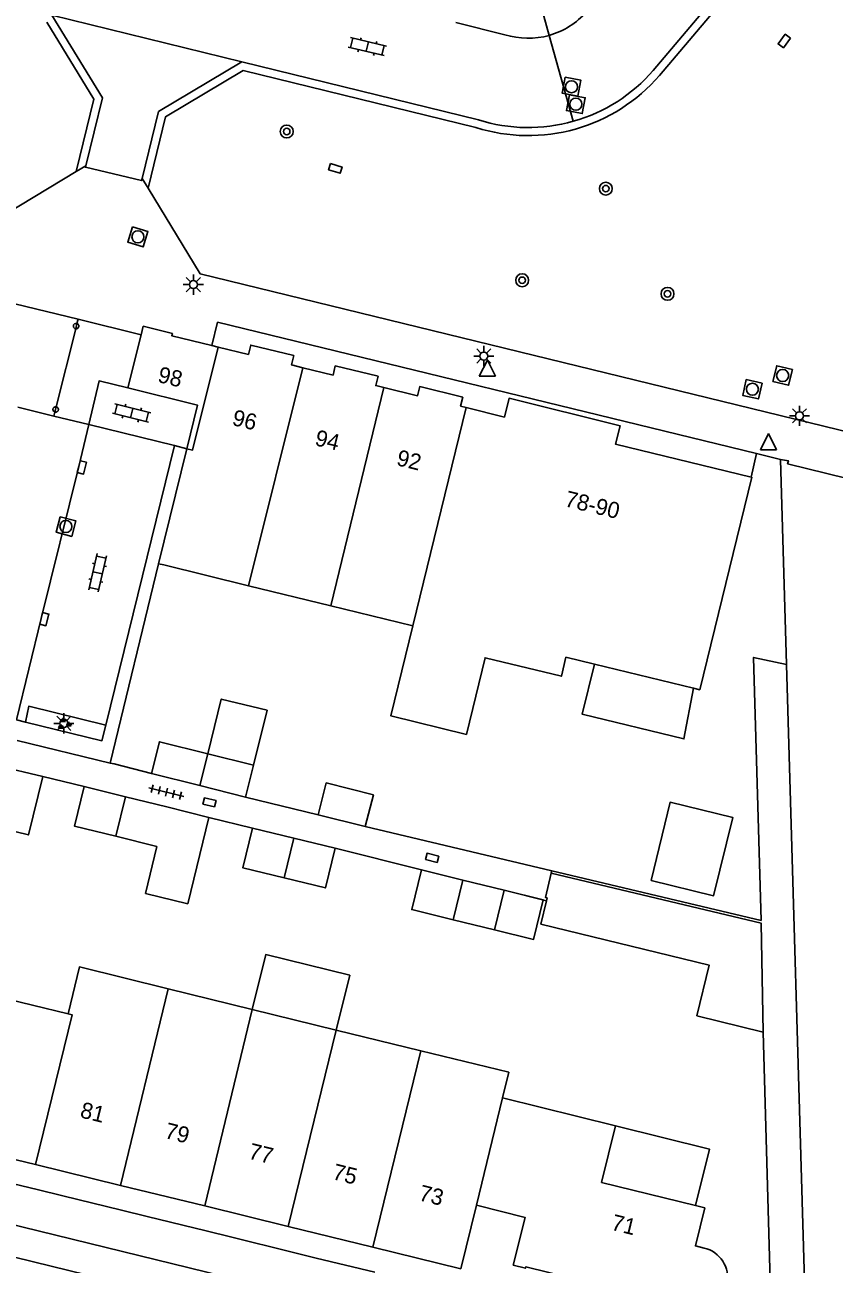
# Model space of a CAD drawing. Extents: x 125000 to 129004, y 397500 to 399008.
# Drawn here: x 126483.7 to 126533.9, y 398344.1 to 398421 of the extents above; entities that cross this region are included whole.
import ezdxf

# ---------------------------------------------------------------- set-up
doc = ezdxf.new("R2010")
doc.units = 0
for name, color, linetype in [('gg-afsc-erfafscheiding', 7, 'Continuous'), ('gg-afsc-hekwerk', 7, 'Continuous'), ('gg-afsc-muur', 7, 'Continuous'), ('gg-anno-huisnummerreeks BGT', 7, 'Continuous'), ('gg-bbg-bijgebouw', 7, 'Continuous'), ('gg-bbg-gedigitaliseerde bijgebouw', 7, 'Continuous'), ('gg-bbg-hoofdgebouw', 7, 'Continuous'), ('gg-bbg-luifel en loopbrug', 7, 'Continuous'), ('gg-bbg-onder overbouw', 7, 'Continuous'), ('gg-bbg-pand overbouw', 7, 'Continuous'), ('gg-bbg-pilaar onder overbouw', 7, 'Continuous'), ('gg-bbg-tussenscheiding', 7, 'Continuous'), ('gg-bbg-tussenscheiding niveau 01', 7, 'Continuous'), ('gg-knt-verharding', 7, 'Continuous'), ('gg-knt-verharding nz', 7, 'Continuous'), ('gt-grn-groengrens', 7, 'Continuous'), ('gt-grn-vlakafsluiter', 7, 'Continuous'), ('gt-grn-weggrens', 7, 'Continuous'), ('gt-symb-boom', 7, 'Continuous'), ('gt-symb-groenvak', 7, 'Continuous'), ('gt-symb-klinker verharding', 7, 'Continuous'), ('gt-symb-kolk', 7, 'Continuous'), ('gt-symb-kolk center center', 7, 'Continuous'), ('gt-symb-lichtmast', 7, 'Continuous'), ('gt-symb-rioolschacht', 7, 'Continuous'), ('gt-symb-tegel verharding', 7, 'Continuous'), ('gt-symb-waterafsluiter', 7, 'Continuous')]:
    doc.layers.add(name, color=color, linetype=linetype)

# ---------------------------------------------------------------- blocks, each defined once
blk = doc.blocks.new('gt0-WAFSL')
at = {"layer": 'gt-symb-waterafsluiter'}
for p, q in [((-0.5, -0.333), (0, 0.667)), ((0, 0.667), (0.5, -0.333)), ((0.5, -0.333), (-0.5, -0.333))]:
    blk.add_line(p, q, dxfattribs=at)
blk = doc.blocks.new('gt0-LMAST')
at = {"layer": 'gt-symb-lichtmast'}
for p, q in [((-0.182, 0.173), (-0.447, 0.438)), ((-0.005, 0.246), (-0.005, 0.621)), ((0.172, 0.173), (0.437, 0.438)), ((-0.255, -0.004), (-0.63, -0.004)), ((-0.182, -0.181), (-0.447, -0.446)), ((-0.005, -0.254), (-0.005, -0.629)), ((0.437, -0.446), (0.172, -0.181)), ((0.245, -0.004), (0.62, -0.004))]:
    blk.add_line(p, q, dxfattribs=at)
blk.add_circle((-0.005, -0.004), 0.25, dxfattribs=at)
blk = doc.blocks.new('gt0-BOOM')
at = {"layer": 'gt-symb-boom'}
for radius in [0.4, 0.2]:
    blk.add_circle((0, 0), radius, dxfattribs=at)
blk = doc.blocks.new('gt0-RS')
at = {"layer": 'gt-symb-rioolschacht'}
blk.add_lwpolyline([(-0.5, -0.5), (0.5, -0.5), (0.5, 0.5), (-0.5, 0.5)], close=True, dxfattribs=at)
blk.add_circle((0, 0), 0.375, dxfattribs=at)
blk = doc.blocks.new('gt0-KOLKCC')
at = {"layer": 'gt-symb-kolk center center'}
blk.add_lwpolyline([(-0.375, 0.2), (0.375, 0.2), (0.375, -0.2), (-0.375, -0.2)], close=True, dxfattribs=at)
blk = doc.blocks.new('gt0-KL1')
at = {"layer": 'gt-symb-klinker verharding'}
for p, q in [((-1.15, 0.3), (1.15, 0.3)), ((-1, -0.3), (-1, 0.3)), ((-0.5, 0.3), (-0.5, 0.45)), ((0, -0.3), (0, 0.3)), ((0.5, 0.3), (0.5, 0.45)), ((1, -0.3), (1, 0.3)), ((-1.15, -0.3), (1.15, -0.3)), ((-0.5, -0.45), (-0.5, -0.3)), ((0.5, -0.45), (0.5, -0.3))]:
    blk.add_line(p, q, dxfattribs=at)
blk = doc.blocks.new('gt0-KOLK')
at = {"layer": 'gt-symb-kolk'}
blk.add_lwpolyline([(0, 0), (0.375, 0), (0.375, 0.4), (-0.375, 0.4), (-0.375, 0), (0, 0)], dxfattribs=at)
blk = doc.blocks.new('gt0-GRVAK')
at = {"layer": 'gt-symb-groenvak'}
for p, q in [((-0.11, 0.189), (-0.228, 0.24)), ((-0.182, 0.153), (0.088, 0.153)), ((-0.091, 0.211), (-0.156, 0.322)), ((-0.047, 0.214), (-0.047, 0.393)), ((-0.004, 0.211), (0.061, 0.322)), ((0.015, 0.189), (0.133, 0.24)), ((0.262, -0.052), (0.197, 0.059)), ((0.305, -0.049), (0.305, 0.13)), ((0.349, -0.052), (0.414, 0.059)), ((-0.245, -0.228), (-0.363, -0.177)), ((-0.318, -0.264), (-0.047, -0.264)), ((-0.226, -0.206), (-0.291, -0.095)), ((-0.183, -0.203), (-0.183, -0.024)), ((-0.139, -0.206), (-0.074, -0.095)), ((-0.12, -0.228), (-0.002, -0.177)), ((0.243, -0.074), (0.125, -0.023)), ((0.17, -0.11), (0.441, -0.11)), ((0.368, -0.074), (0.486, -0.023))]:
    blk.add_line(p, q, dxfattribs=at)
blk = doc.blocks.new('gt0-TEG1')
at = {"layer": 'gt-symb-tegel verharding'}
for p, q in [((-1.125, 0), (1.125, 0)), ((-0.9, -0.25), (-0.9, 0.25)), ((-0.45, -0.25), (-0.45, 0.25)), ((0, -0.25), (0, 0.25)), ((0.45, -0.25), (0.45, 0.25)), ((0.9, -0.25), (0.9, 0.25))]:
    blk.add_line(p, q, dxfattribs=at)

msp = doc.modelspace()

# ---------------------------------------------------------------- linework, layer by layer
at = {"layer": 'gg-afsc-erfafscheiding'}
for p, q in [((126483.213, 398376.608), (126488.974, 398375.208)), ((126489.234, 398375.159), (126491.545, 398374.568)), ((126484.791, 398374.378), (126487.371, 398373.75)), ((126497.392, 398373.107), (126501.899, 398372.009)), ((126497.821, 398371.168), (126495.109, 398371.844)), ((126508.308, 398368.579), (126502.941, 398369.927))]:
    msp.add_line(p, q, dxfattribs=at)
at = {"layer": 'gg-afsc-hekwerk'}
for p, q in [((126529.103, 398394.419), (126528.783, 398392.961)), ((126530.597, 398394.049), (126529.103, 398394.419)), ((126530.965, 398381.334), (126530.597, 398394.049)), ((126491.985, 398387.59), (126488.974, 398375.208)), ((126488.974, 398375.208), (126489.234, 398375.159)), ((126504.82, 398371.273), (126516.405, 398368.521)), ((126516.405, 398368.521), (126529.404, 398365.434)), ((126529.518, 398358.519), (126530.106, 398337.535))]:
    msp.add_line(p, q, dxfattribs=at)
msp.add_lwpolyline([(126529.404, 398365.434), (126528.934, 398381.772), (126530.965, 398381.334)], dxfattribs=at)
at = {"layer": 'gg-afsc-muur'}
for p, q in [((126484.439, 398348.737), (126480.802, 398349.624)), ((126489.679, 398347.46), (126486.046, 398348.344)), ((126494.934, 398346.176), (126491.287, 398347.063)), ((126500.188, 398344.884), (126496.534, 398345.781)), ((126505.404, 398343.607), (126501.77, 398344.492))]:
    msp.add_line(p, q, dxfattribs=at)
at = {"layer": 'gg-bbg-bijgebouw'}
for p, q in [((126495.047, 398375.785), (126497.884, 398375.076)), ((126484.791, 398374.378), (126481.975, 398375.046)), ((126497.884, 398375.076), (126497.392, 398373.107)), ((126491.545, 398374.568), (126494.555, 398373.816)), ((126489.93, 398373.124), (126487.371, 398373.75)), ((126494.555, 398373.816), (126497.392, 398373.107)), ((126492.489, 398372.498), (126489.93, 398373.124)), ((126501.899, 398372.009), (126504.82, 398371.273)), ((126500.381, 398370.548), (126497.821, 398371.168)), ((126491.888, 398370.041), (126489.329, 398370.667)), ((126502.941, 398369.927), (126500.381, 398370.548)), ((126510.873, 398367.949), (126508.308, 398368.579)), ((126513.438, 398367.319), (126510.873, 398367.949)), ((126513.438, 398367.319), (126512.834, 398364.861)), ((126512.834, 398364.861), (126510.27, 398365.491))]:
    msp.add_line(p, q, dxfattribs=at)
for points in [[(126491.545, 398374.568), (126492.037, 398376.537), (126495.047, 398375.785)], [(126504.82, 398371.273), (126505.327, 398373.24), (126502.393, 398373.978), (126501.899, 398372.009)], [(126489.329, 398370.667), (126486.77, 398371.292), (126487.371, 398373.75)], [(126499.785, 398368.089), (126497.225, 398368.709), (126497.821, 398371.168)], [(126502.941, 398369.927), (126502.345, 398367.468), (126499.785, 398368.089)], [(126510.27, 398365.491), (126507.705, 398366.122), (126508.308, 398368.579)], [(126516.369, 398368.376), (126516.007, 398366.874), (126516.114, 398366.848)], [(126529.518, 398358.519), (126529.393, 398365.287), (126516.369, 398368.376)]]:
    msp.add_lwpolyline(points, dxfattribs=at)
at = {"layer": 'gg-bbg-gedigitaliseerde bijgebouw'}
for p, q in [((126495.109, 398371.844), (126492.489, 398372.498)), ((126515.716, 398365.211), (126516.071, 398366.672)), ((126516.071, 398366.672), (126516.114, 398366.848)), ((126529.518, 398358.519), (126525.413, 398359.517))]:
    msp.add_line(p, q, dxfattribs=at)
for points in [[(126484.791, 398374.378), (126483.908, 398370.757), (126478.535, 398372.068), (126478.664, 398372.598)], [(126522.563, 398367.926), (126526.45, 398366.982), (126527.631, 398371.84), (126523.744, 398372.785), (126522.563, 398367.926)], [(126491.888, 398370.041), (126491.175, 398367.127), (126493.798, 398366.485), (126495.109, 398371.844)], [(126515.716, 398365.211), (126526.179, 398362.669), (126525.413, 398359.517)]]:
    msp.add_lwpolyline(points, dxfattribs=at)
at = {"layer": 'gg-bbg-hoofdgebouw'}
for p, q in [((126495.695, 398401.034), (126495.287, 398401.134)), ((126493.734, 398394.727), (126491.985, 398387.59)), ((126492.315, 398387.509), (126491.985, 398387.59)), ((126497.564, 398386.225), (126492.315, 398387.509)), ((126502.671, 398384.976), (126497.564, 398386.225)), ((126507.777, 398383.727), (126502.671, 398384.976)), ((126519.044, 398381.354), (126525.198, 398379.858)), ((126492.58, 398361.208), (126497.806, 398359.924)), ((126481.564, 398360.806), (126486.369, 398359.65)), ((126497.806, 398359.924), (126503.019, 398358.643)), ((126503.019, 398358.643), (126508.273, 398357.361)), ((126513.335, 398354.43), (126520.358, 398352.697)), ((126484.347, 398350.294), (126479.093, 398351.581)), ((126489.621, 398349.003), (126484.347, 398350.294)), ((126494.849, 398347.723), (126489.621, 398349.003)), ((126500.026, 398346.455), (126494.849, 398347.723)), ((126525.319, 398347.759), (126525.901, 398347.616)), ((126505.279, 398345.169), (126500.026, 398346.455))]:
    msp.add_line(p, q, dxfattribs=at)
for points in [[(126495.287, 398401.134), (126492.805, 398401.739), (126492.841, 398401.885), (126491.034, 398402.331), (126490.902, 398401.797)], [(126495.695, 398401.034), (126497.567, 398400.577), (126497.707, 398401.156), (126500.381, 398400.508), (126500.24, 398399.925), (126500.944, 398399.754)], [(126505.972, 398398.526), (126505.471, 398398.649), (126505.611, 398399.223), (126502.951, 398399.869), (126502.816, 398399.298), (126500.944, 398399.754)], [(126511.083, 398397.277), (126510.735, 398397.363), (126510.872, 398397.917), (126508.204, 398398.581), (126508.063, 398398.016), (126505.972, 398398.526)], [(126528.783, 398392.961), (126520.356, 398395.004), (126520.64, 398396.153), (126513.751, 398397.855), (126513.463, 398396.69), (126511.083, 398397.277)], [(126525.198, 398379.858), (126525.587, 398379.764), (126528.819, 398392.952), (126528.783, 398392.961)], [(126511.103, 398376.991), (126506.414, 398378.141), (126507.777, 398383.727)], [(126511.103, 398376.991), (126512.261, 398381.756), (126516.997, 398380.605), (126517.282, 398381.782), (126519.044, 398381.354)], [(126486.369, 398359.65), (126487.07, 398362.562), (126492.58, 398361.208)], [(126508.273, 398357.361), (126513.728, 398356.023), (126513.335, 398354.43)], [(126520.358, 398352.697), (126519.493, 398349.189), (126525.319, 398347.759)], [(126511.724, 398347.765), (126510.749, 398343.829), (126505.279, 398345.169)], [(126525.115, 398341.393), (126514.791, 398343.95), (126514.765, 398343.86), (126514.004, 398344.056), (126514.738, 398347.018), (126511.724, 398347.765)], [(126525.901, 398347.616), (126525.319, 398345.246), (126525.853, 398345.115)]]:
    msp.add_lwpolyline(points, dxfattribs=at)
msp.add_arc((126525.427, 398343.265), 1.898, 260.54659, 77.02307, dxfattribs=at)
at = {"layer": 'gg-bbg-luifel en loopbrug'}
for points in [[(126525.198, 398379.858), (126524.604, 398376.71), (126518.288, 398378.244), (126519.044, 398381.354)], [(126495.047, 398375.785), (126495.878, 398379.185), (126498.719, 398378.49), (126497.884, 398375.076)], [(126513.438, 398367.319), (126515.867, 398366.725), (126515.266, 398364.266), (126512.834, 398364.861)], [(126497.806, 398359.924), (126498.638, 398363.324), (126503.852, 398362.048), (126503.019, 398358.643)], [(126520.358, 398352.697), (126526.183, 398351.26), (126525.319, 398347.759)]]:
    msp.add_lwpolyline(points, dxfattribs=at)
at = {"layer": 'gg-bbg-onder overbouw'}
msp.add_line((126490.902, 398401.797), (126490.087, 398398.499), dxfattribs=at)
msp.add_lwpolyline([(126490.087, 398398.499), (126494.397, 398397.433), (126493.734, 398394.727)], dxfattribs=at)
at = {"layer": 'gg-bbg-pand overbouw'}
for p, q in [((126483.07, 398403.717), (126486.986, 398402.757)), ((126486.986, 398402.757), (126490.902, 398401.797)), ((126485.486, 398396.755), (126483.256, 398397.304)), ((126487.649, 398396.223), (126485.486, 398396.755)), ((126492.969, 398394.915), (126487.649, 398396.223)), ((126493.734, 398394.727), (126492.969, 398394.915))]:
    msp.add_line(p, q, dxfattribs=at)
at = {"layer": 'gg-bbg-pilaar onder overbouw'}
for centre, radius, start, end in [((126486.864, 398402.338), 0.17, 70.27712, 180.07875), ((126486.865, 398402.338), 0.169, 359.87803, 70.58527), ((126486.863, 398402.337), 0.169, 179.79614, 261.7985), ((126486.865, 398402.338), 0.169, 261.32485, 0.16747), ((126485.6, 398397.162), 0.17, 79.90505, 179.81871), ((126485.602, 398397.164), 0.172, 180.43975, 251.69907), ((126485.599, 398397.164), 0.171, 252.52408, 359.7146), ((126485.6, 398397.162), 0.17, 0.23937, 79.70841)]:
    msp.add_arc(centre, radius, start, end, dxfattribs=at)
at = {"layer": 'gg-bbg-tussenscheiding'}
for p, q in [((126500.944, 398399.754), (126497.564, 398386.225)), ((126505.972, 398398.526), (126502.671, 398384.976)), ((126511.083, 398397.277), (126507.777, 398383.727)), ((126495.047, 398375.785), (126494.555, 398373.816)), ((126489.93, 398373.124), (126489.329, 398370.667)), ((126500.381, 398370.548), (126499.785, 398368.089)), ((126510.873, 398367.949), (126510.27, 398365.491)), ((126492.58, 398361.208), (126489.621, 398349.003)), ((126497.806, 398359.924), (126494.849, 398347.723)), ((126503.019, 398358.643), (126500.026, 398346.455)), ((126508.273, 398357.361), (126505.279, 398345.169)), ((126513.335, 398354.43), (126511.724, 398347.765))]:
    msp.add_line(p, q, dxfattribs=at)
for points in [[(126495.695, 398401.034), (126494.097, 398394.638), (126493.734, 398394.727)], [(126486.369, 398359.65), (126486.62, 398359.59), (126484.347, 398350.294)]]:
    msp.add_lwpolyline(points, dxfattribs=at)
at = {"layer": 'gg-bbg-tussenscheiding niveau 01'}
for p, q in [((126486.921, 398402.498), (126486.839, 398402.17)), ((126486.986, 398402.757), (126486.921, 398402.498)), ((126486.839, 398402.17), (126485.63, 398397.33)), ((126485.63, 398397.33), (126485.548, 398397.001)), ((126485.548, 398397.001), (126485.486, 398396.755))]:
    msp.add_line(p, q, dxfattribs=at)
at = {"layer": 'gg-knt-verharding'}
for p, q in [((126564.471, 398466.89), (126523.085, 398417.888)), ((126559.522, 398461.842), (126522.703, 398418.21)), ((126510.433, 398421.177), (126513.489, 398420.423)), ((126511.844, 398415.137), (126497.151, 398418.745)), ((126511.693, 398414.66), (126497.231, 398418.21)), ((126486.866, 398411.927), (126487.47, 398412.291)), ((126491.332, 398410.889), (126490.965, 398411.491)), ((126488.719, 398377.562), (126492.969, 398394.915)), ((126483.165, 398377.891), (126483.717, 398377.756)), ((126455.067, 398351.406), (126509.005, 398338.191)), ((126486.046, 398348.344), (126484.439, 398348.737)), ((126489.679, 398347.46), (126491.287, 398347.063)), ((126494.934, 398346.176), (126496.534, 398345.781)), ((126500.188, 398344.884), (126501.77, 398344.492))]:
    msp.add_line(p, q, dxfattribs=at)
for points in [[(126416.713, 398429.094), (126419.862, 398423.885), (126481.608, 398408.756), (126486.866, 398411.927)], [(126486.866, 398411.927), (126487.971, 398416.429), (126485.043, 398421.203)], [(126487.47, 398412.291), (126488.506, 398416.512), (126485.361, 398421.64)], [(126497.151, 398418.745), (126491.983, 398415.65), (126490.965, 398411.491)], [(126497.231, 398418.21), (126492.419, 398415.328), (126491.332, 398410.889)], [(126490.965, 398411.491), (126490.934, 398411.363), (126487.446, 398412.195), (126487.47, 398412.291)], [(126543.197, 398393.698), (126494.576, 398405.577), (126491.332, 398410.889)], [(126529.103, 398394.419), (126495.647, 398402.574), (126495.287, 398401.134)], [(126487.649, 398396.223), (126487.025, 398393.613), (126484.697, 398384.195), (126483.165, 398377.891)], [(126543.328, 398390.764), (126531.037, 398393.795), (126531.09, 398393.976), (126530.597, 398394.049)], [(126483.717, 398377.756), (126483.93, 398378.745), (126488.719, 398377.562)], [(126483.717, 398377.756), (126488.467, 398376.596), (126488.719, 398377.562)], [(126509.005, 398338.191), (126509.435, 398340.079), (126455.516, 398353.285), (126455.067, 398351.406)]]:
    msp.add_lwpolyline(points, dxfattribs=at)
for centre, radius, start, end in [((126514.937, 398424.998), 4.796, 285.71765, 319.01365), ((126514.931, 398425.006), 4.804, 252.53133, 285.75847), ((126514.937, 398424.922), 10.264, 285.81081, 319.16291), ((126514.935, 398424.925), 10.768, 285.81912, 319.19149), ((126514.941, 398424.925), 10.266, 252.4422, 285.78752), ((126514.94, 398424.927), 10.768, 252.44934, 285.78842)]:
    msp.add_arc(centre, radius, start, end, dxfattribs=at)
at = {"layer": 'gg-knt-verharding nz'}
msp.add_lwpolyline([(126490.087, 398398.499), (126488.297, 398398.931), (126487.649, 398396.223)], dxfattribs=at)
at = {"layer": 'gt-grn-groengrens'}
msp.add_line((126530.965, 398381.334), (126532.275, 398337.008), dxfattribs=at)
at = {"layer": 'gt-grn-vlakafsluiter'}
for p, q in [((126516.405, 398368.521), (126516.369, 398368.376)), ((126513.438, 398367.319), (126516.071, 398366.672))]:
    msp.add_line(p, q, dxfattribs=at)
at = {"layer": 'gt-grn-weggrens'}
for p, q in [((126515.08, 398424.64), (126516.236, 398420.382)), ((126497.151, 398418.745), (126485.361, 398421.64)), ((126516.236, 398420.382), (126517.734, 398415.046))]:
    msp.add_line(p, q, dxfattribs=at)

# ---------------------------------------------------------------- block references
at = {"layer": 'gt-symb-boom'}
for p in [(126499.943, 398414.414), (126519.753, 398410.868), (126514.561, 398405.181), (126523.586, 398404.339)]:
    msp.add_blockref('gt0-BOOM', p, dxfattribs=at)
at = {"layer": 'gt-symb-groenvak'}
msp.add_blockref('gt0-GRVAK', (126486.114, 398377.637), dxfattribs=at)
at = {"layer": 'gt-symb-klinker verharding'}
for p, rotation in [((126504.947, 398419.682), -13.355340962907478), ((126490.323, 398396.938), -13.82779503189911), ((126488.205, 398387.024), -103.11914463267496)]:
    msp.add_blockref('gt0-KL1', p, dxfattribs=dict(at, rotation=rotation))
at = {"layer": 'gt-symb-kolk'}
for p, rotation in [((126487.025, 398393.613), -103.46677689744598), ((126484.697, 398384.195), -103.88341803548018)]:
    msp.add_blockref('gt0-KOLK', p, dxfattribs=dict(at, rotation=rotation))
at = {"layer": 'gt-symb-kolk center center'}
for p, rotation in [((126530.837, 398420.033), -126.25075582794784), ((126502.959, 398412.125), -16.858398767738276), ((126495.147, 398372.773), 166.70041567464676), ((126508.974, 398369.332), 166.04717667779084)]:
    msp.add_blockref('gt0-KOLKCC', p, dxfattribs=dict(at, rotation=rotation))
at = {"layer": 'gt-symb-lichtmast'}
for p in [(126494.152, 398404.915), (126512.184, 398400.48), (126531.782, 398396.771), (126486.111, 398377.683)]:
    msp.add_blockref('gt0-LMAST', p, dxfattribs=at)
at = {"layer": 'gt-symb-rioolschacht'}
for p, rotation in [((126517.625, 398417.193), -100.71464389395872), ((126517.894, 398416.108), -100.71464389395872), ((126490.703, 398407.876), -107.2754202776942), ((126530.735, 398399.27), 166.51987378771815), ((126528.854, 398398.416), 167.28466301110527), ((126486.234, 398389.894), -104.71731114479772)]:
    msp.add_blockref('gt0-RS', p, dxfattribs=dict(at, rotation=rotation))
at = {"layer": 'gt-symb-tegel verharding', "rotation": 165.93596328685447}
msp.add_blockref('gt0-TEG1', (126492.47, 398373.407), dxfattribs=at)
at = {"layer": 'gt-symb-waterafsluiter'}
for p in [(126512.398, 398399.551), (126529.855, 398394.999)]:
    msp.add_blockref('gt0-WAFSL', p, dxfattribs=at)

# ---------------------------------------------------------------- texts
at = {"layer": 'gg-anno-huisnummerreeks BGT'}
for s, rotation, p in [('98', 346.3, (126491.879, 398398.876)), ('96', 346.3, (126496.499, 398396.206)), ('94', 346.3, (126501.635, 398394.952)), ('92', 346.3, (126506.704, 398393.714)), ('78-90', 346.3, (126517.149, 398391.165)), ('81', 346.2, (126487.06, 398353.233)), ('79', 346.2, (126492.311, 398351.948)), ('77', 346.2, (126497.514, 398350.673)), ('75', 346.2, (126502.728, 398349.397)), ('73', 346.2, (126508.09, 398348.084)), ('71', 346.1, (126520.036, 398346.257))]:
    msp.add_text(s, height=1, rotation=rotation, dxfattribs=at).set_placement(p)

doc.saveas('drawing.dxf')
